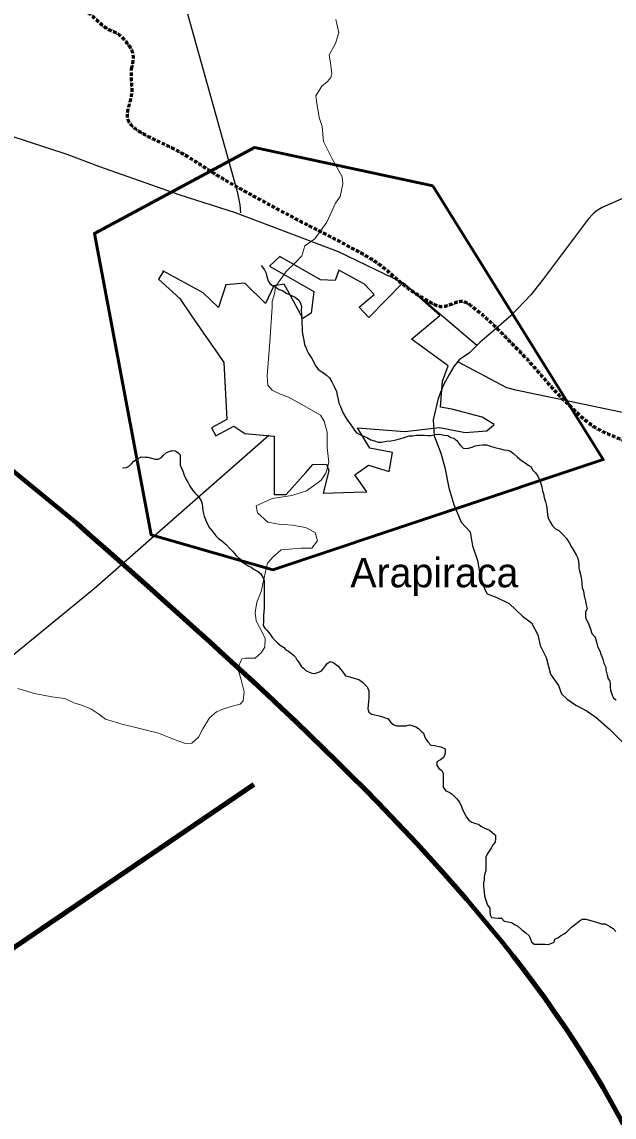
# Model space of a CAD drawing. Extents: x 553962 to 842807, y 8883888 to 9032388.
# Drawn here: x 751908 to 761992, y 8908409 to 8927062 of the extents above; entities that cross this region are included whole.
import ezdxf

# ---------------------------------------------------------------- set-up
doc = ezdxf.new("R2010")
doc.units = 0
doc.header["$LTSCALE"] = 20
doc.linetypes.add('MEDIUM_DASHED', pattern=[4.5, 3, -1.5])
for name, color, linetype, lineweight in [('10', 7, 'MEDIUM_DASHED', 60), ('12', 7, 'Continuous', 25), ('14', 7, 'Continuous', 13), ('17', 7, 'Continuous', 53), ('21', 7, 'Continuous', 25), ('24', 7, 'Continuous', 25), ('9', 7, 'Continuous', 90)]:
    doc.layers.add(name, color=color, linetype=linetype, lineweight=lineweight)
doc.layers.add('41', color=7, linetype='Continuous')

msp = doc.modelspace()

# ---------------------------------------------------------------- linework, layer by layer
at = {"layer": '10'}
for points in [[(753774.92, 8926261.43), (753812.65, 8926399.88), (753811.98, 8926558.81), (753709.53, 8926687.29), (753565.95, 8926867.35), (753376.7, 8926916.89), (753226.99, 8927050.3), (753014.77, 8927239.43), (752804.94, 8927430.34), (752597.59, 8927630.47), (752376.7, 8927843.66), (752192.24, 8928091.3), (752017.55, 8928334.08), (751956.02, 8928419.59), (752103.56, 8928574.91), (752029.89, 8928655.02), (751955.59, 8928735.83), (751801.57, 8928688.05), (751721.36, 8928753.77), (751652.21, 8928810.44), (751601.29, 8928901.16), (751523.9, 8928951.28), (751367.79, 8929052.39), (751185.2, 8929119.14), (751030.25, 8929222.85), (750931.12, 8929289.2), (750854.85, 8929393.02), (750746.4, 8929445.04), (750664.97, 8929484.1), (750582.41, 8929520.32), (750499.58, 8929556.13), (750413.29, 8929593.44), (750326.79, 8929630.08), (750240.41, 8929667.23), (750059.5, 8929745.05), (749875.61, 8929807.6), (749709.74, 8929926.45), (749552.78, 8930038.93), (749714.39, 8930314.81), (749771.45, 8930481.93), (749848.56, 8930707.81), (750077.81, 8930926.71), (750119.45, 8931152.35), (750151.96, 8931328.45), (750058.1, 8931532.93), (749921.99, 8931707.83), (749753.21, 8931924.73), (749391.35, 8931773.6), (749243.23, 8931979.4), (749032.72, 8932271.88), (748906.27, 8932592.62), (748823.62, 8932929.88), (748786.3, 8933082.2), (748758.26, 8933247.93), (748811.28, 8933398.96), (748933.97, 8933748.42), (749210.69, 8934002.53), (749514.73, 8934226), (749629.08, 8934310.05), (749795.46, 8934228.11), (749909.65, 8934329.77), (749982.47, 8934394.59), (750061.51, 8934468.63), (750045.41, 8934551.96), (750025.59, 8934654.52), (749991.44, 8934758.16), (749959.02, 8934860.56), (749900.97, 8935043.92), (749870.36, 8935232.39), (749773.9, 8935403.7), (749725.29, 8935490.03), (749619.54, 8935520.97), (749551.76, 8935588.86), (749459.69, 8935681.07), (749373.5, 8935781.49), (749280.25, 8935872.77), (749090.82, 8936058.2), (748862.04, 8936191.04), (748663.19, 8936378.87), (748545.47, 8936490.06), (748390.38, 8936616.99), (748404.02, 8936773.88), (748412.25, 8936868.52), (748420.48, 8936963.16), (748428.71, 8937057.79)], [(763310.71, 8918831.32), (762991.96, 8918914.47), (762870.28, 8919444.41), (762584.75, 8919651.94), (762191.5, 8919937.76), (761668.79, 8920107.19), (761308.02, 8920456.27), (760943.97, 8920808.51), (760623.88, 8921203.76), (760267.71, 8921568.14), (760048.52, 8921792.39), (759828.54, 8922010.96), (759582.06, 8922206.88), (759394.56, 8922355.91), (759075.95, 8922159.39), (758872.76, 8922277.85), (758415.9, 8922544.2), (758025.97, 8922940), (757556.74, 8923192.81), (757095.36, 8923441.37), (756624.08, 8923675.7), (756161.79, 8923926.17), (755720.41, 8924165.31), (755288.04, 8924409.56), (754861.41, 8924683.19), (754519.48, 8924902.5), (753816.93, 8925203.56), (753646.75, 8925455.27), (753824.33, 8925847.63), (753765.14, 8926054.92), (753774.92, 8926261.43)]]:
    msp.add_open_spline(points, degree=3, dxfattribs=at)
at = {"layer": '12'}
for points in [[(754255.34, 8928888.88), (755572.72, 8924174.41), (755617.72, 8923945.09), (755627.4, 8923807.53)], [(759654.57, 8921552.9), (758404.51, 8922610.41), (757301.01, 8923147.32), (755545.91, 8923812.78), (754604.55, 8924109.97), (753215.61, 8924601.56), (752676.36, 8924806.31), (751709.61, 8925123.92)], [(762215.43, 8924090.87), (761786.81, 8923903.18), (761705.12, 8923852.39), (761633.57, 8923791.39), (761551.72, 8923699.85), (760783.83, 8922682.44), (760579.08, 8922417.92), (760236.43, 8922056.87), (759945.14, 8921807.8), (759704.96, 8921604.48), (759531.1, 8921426.5), (759352.35, 8921304.57), (759265.33, 8921192.66), (759183.31, 8921055.27), (759085.89, 8920882.25), (758998.42, 8920648.09), (758910.49, 8920286.57), (758929.85, 8920011.45), (759040.84, 8919715.79), (759111.26, 8919471.14), (759176.21, 8919124.62), (759261.78, 8918844.29), (759388.04, 8918543.51), (759540.25, 8918375.12), (759580.14, 8918140.72), (759665.82, 8917890.95), (759715.7, 8917600.49), (759791.36, 8917396.59), (759831.84, 8917320.11), (759994.63, 8917258.68), (760203.12, 8917156.41), (760431.58, 8916942.04), (760583.98, 8916824.59), (760695.3, 8916620.63), (760735.4, 8916442.26), (760836.54, 8916238.31), (760906.81, 8915952.91), (761043.64, 8915759.08), (761099.15, 8915616.35), (761190.51, 8915524.48), (761342.97, 8915422.32), (761536.19, 8915325.18), (761683.54, 8915217.93), (761912.03, 8915013.75), (763384.05, 8913564.31)], [(762919.57, 8920243.53), (760318.37, 8920788.29), (760165.69, 8920829.33), (759329.51, 8921275.2)], [(756111.88, 8920015.48), (753138.2, 8917408.83), (749995.7, 8914831.9), (749898.7, 8914776.05), (748982.16, 8913509.3), (748931.08, 8913473.74), (748874.99, 8913458.56), (747313.79, 8913252.02)]]:
    msp.add_lwpolyline(points, dxfattribs=at)
at = {"layer": '14'}
for points in [[(756283.46, 8920734.59), (756171.59, 8920790.83), (756095.49, 8920877.57), (756085.88, 8921035.5), (756128.76, 8921611.06), (756171.68, 8922201.89), (756166.95, 8922298.69), (756208.19, 8922431.06), (756218.68, 8922512.55), (756234.13, 8922558.36), (756403.16, 8922807.66), (756576.98, 8922975.45), (756674.15, 8923077.15), (756725.73, 8923250.26), (756894.27, 8923367.11), (757099.1, 8923652), (757248.01, 8923972.66), (757329.95, 8924089.67), (757371.49, 8924303.55), (757361.75, 8924425.82), (757189.67, 8924731.79), (757098.63, 8924910.25), (757043.01, 8925022.42), (757023.58, 8925282.25), (756968.11, 8925435.18), (756923.27, 8925710.34), (756913.42, 8925802.06), (757015.91, 8925964.88), (757113, 8926046.21), (757169.28, 8926112.32), (757184.83, 8926183.61), (757165.09, 8926356.85), (757140.14, 8926499.53), (757247.83, 8926692.91), (757304.56, 8926881.29), (757254.42, 8927100.42)], [(753333.8, 8915187.44), (753634.03, 8915095.2), (753827.44, 8915048.99), (754051.39, 8914992.55), (754234.61, 8914946.36), (754463.54, 8914859.34), (754580.54, 8914813.28), (754692.46, 8914772.32), (754799.46, 8914777.22), (754917.01, 8914878.88), (754988.85, 8915021.39), (755101.62, 8915209.66), (755224.26, 8915311.32), (755331.41, 8915356.97), (755489.52, 8915407.62), (755627.19, 8915443.02), (755678.34, 8915498.96), (755694.19, 8915651.76), (755644, 8915855.61), (755608.77, 8915972.84), (755578.46, 8916044.22), (755650.4, 8916212.19), (755716.68, 8916227.35), (755879.7, 8916227.05), (755981.91, 8916313.46), (756043.41, 8916415.23), (756049.07, 8916568.04), (755952.95, 8916751.61), (755897.31, 8916858.69), (755877.46, 8917001.36), (755908.68, 8917179.59), (755980.67, 8917362.85), (756032.46, 8917591.99), (756068.72, 8917754.93), (756089.42, 8917841.49), (756181.49, 8917943.21), (756324.6, 8918070.3), (756523.33, 8918085.21), (756660.93, 8918100.24), (756722.07, 8918100.13), (756844.33, 8918099.9), (756941.57, 8918221.98), (756901.34, 8918364.69), (756738.64, 8918451.59), (756514.64, 8918492.76), (756275.27, 8918508.48), (756097.08, 8918539.37), (755919.38, 8918702.71), (755899.43, 8918819.91), (756169.9, 8918946.77), (756506.31, 8918997.09), (756756.21, 8919073.04), (756950.32, 8919215.32), (757006.51, 8919255.97), (757083.37, 8919378.08), (757134.97, 8919556.28), (757105.36, 8919816.14), (757105.79, 8919933.3), (757106.32, 8920075.93), (757056.07, 8920264.51), (756990.21, 8920366.51), (756903.8, 8920417.61), (756675.02, 8920545.38), (756446.23, 8920668.06), (756283.46, 8920734.59)], [(751837.99, 8915709.79), (752122.95, 8915622.67), (752418.21, 8915566.09), (752637.18, 8915540.22), (752789.72, 8915463.53), (752922.03, 8915422.53), (753079.72, 8915361.11), (753216.95, 8915274.26), (753333.8, 8915187.44)]]:
    msp.add_lwpolyline(points, dxfattribs=at)
at = {"layer": '17'}
msp.add_lwpolyline([(758907.08, 8924269.15), (755867.33, 8924920.86), (753143.4, 8923459.46), (754110.59, 8918324.82), (756183.15, 8917732.36), (761808.65, 8919608.48)], close=True, dxfattribs=at)
at = {"layer": '21'}
for points in [[(759027.51, 8922061.68), (758394.21, 8922617.58), (757817.2, 8922026.49), (757648.32, 8922202.41), (757908.67, 8922420.55), (757739.79, 8922596.46), (757303.52, 8922835.71), (757240.19, 8922659.8), (756993.9, 8922666.83), (756297.27, 8923067.92), (756121.35, 8922899.04), (756881.32, 8922469.8), (756832.06, 8922103.9), (756691.33, 8922012.42), (756494.3, 8922378.33), (756374.68, 8922596.46), (756198.76, 8922568.32), (756058.02, 8922265.74), (755706.19, 8922610.54), (755382.5, 8922582.39), (755255.84, 8922195.37), (754995.48, 8922448.69), (754305.89, 8922821.64), (754312.93, 8922807.57)], [(754312.93, 8922807.57), (754235.52, 8922680.91), (754594.39, 8922350.18), (754798.46, 8922054.64), (755002.52, 8921759.1), (755248.26, 8921403.2), (755347.2, 8921259.91), (755396.58, 8920288.43), (755136.22, 8920147.7), (755210.05, 8920011.12), (755517.06, 8920177.07), (755706.19, 8920049.18), (756205.8, 8920006.96), (756205.8, 8919014.79), (756409.86, 8919014.79), (756740.58, 8919387.73), (756860.01, 8919522.41), (757092.42, 8919528.47), (757134.64, 8919415.88), (757036.12, 8919035.9), (757556.84, 8919049.97), (757782.01, 8919057.01), (757577.95, 8919345.51), (757810.16, 8919514.4), (758162, 8919401.81), (758218.29, 8919725.5), (757831.27, 8919802.9), (757620.17, 8920147.7), (758429.39, 8920084.37), (759020.47, 8920154.73), (759456.75, 8920070.29), (759822.65, 8920098.44), (759949.32, 8920203.99), (759745.25, 8920330.65), (759231.57, 8920464.35), (759034.55, 8920499.53), (759069.73, 8920942.84), (759168.24, 8921203.2), (758541.98, 8921660.59), (759027.51, 8922061.68)]]:
    msp.add_lwpolyline(points, dxfattribs=at)
at = {"layer": '24'}
for points in [[(755984.42, 8922914.98), (756039.84, 8922838.22), (756059.87, 8922792.25), (756084.74, 8922710.59), (756099.61, 8922654.46), (756129.81, 8922608.42), (756180.39, 8922567.34), (756236.12, 8922536.42), (756286.77, 8922505.54), (756347.66, 8922484.77), (756408.42, 8922443.63), (756459.1, 8922417.83), (756560.5, 8922371.34), (756621.19, 8922320.01), (756651.39, 8922273.97), (756666.22, 8922212.75), (756665.8, 8922151.63), (756670.43, 8922085.38), (756670.08, 8922034.44), (756674.82, 8921983.47), (756674.36, 8921917.26), (756679.06, 8921861.19), (756678.61, 8921794.98), (756693.38, 8921723.57), (756708.07, 8921641.97), (756722.81, 8921565.47), (756747.82, 8921504.18), (756767.85, 8921458.21), (756787.87, 8921412.24), (756843.26, 8921330.38), (756883.42, 8921253.71), (756908.5, 8921202.61), (756948.84, 8921151.42), (756989.32, 8921120.59), (757045.02, 8921084.58), (757095.6, 8921043.5), (757146.14, 8920997.34), (757186.37, 8920930.86), (757226.53, 8920854.19), (757266.63, 8920767.34), (757276.38, 8920706.15), (757291.11, 8920629.65), (757305.95, 8920568.43), (757330.99, 8920512.23), (757351.02, 8920466.26), (757381.08, 8920399.85), (757417.27, 8920327.52), (757452.64, 8920274.49), (757495.09, 8920214.4), (757551.69, 8920140.16), (757597.68, 8920069.46), (757671.96, 8920027.03), (757739.17, 8920002.29), (757795.77, 8919977.54), (757848.84, 8919942.19), (757912.51, 8919928.05), (757972.65, 8919906.84), (758029.25, 8919906.84), (758115.29, 8919921.41), (758191.61, 8919926.01), (758252.75, 8919940.9), (758318.97, 8919955.76), (758400.52, 8919980.71), (758502.45, 8920010.62), (758563.48, 8920010.22)], [(758563.48, 8920010.22), (758629.71, 8920025.08), (758695.82, 8920024.66), (758756.85, 8920024.27), (758817.85, 8920018.78), (758873.8, 8920018.42), (758945.45, 8920034.1), (759019.73, 8920037.64), (759101.1, 8920023.5), (759161.23, 8920016.43), (759214.35, 8919985.67), (759265.1, 8919970.07), (759320.77, 8919928.96), (759350.97, 8919882.92), (759381.2, 8919841.98), (759421.61, 8919800.97), (759492.78, 8919795.42), (759574.33, 8919820.36), (759625.33, 8919840.41), (759701.72, 8919855.2), (759757.7, 8919859.94), (759818.73, 8919859.54), (759889.76, 8919833.62), (759960.83, 8919812.79), (760057.32, 8919791.79), (760113.12, 8919771.06), (760169.03, 8919765.61), (760229.96, 8919749.94), (760280.58, 8919713.95), (760346.24, 8919647.31), (760417.06, 8919590.83), (760477.81, 8919549.69), (760528.42, 8919513.7), (760579.07, 8919482.82), (760604.15, 8919431.72), (760654.66, 8919380.45), (760694.96, 8919324.16)], [(753621.28, 8919465.5), (753687.43, 8919470.17), (753738.5, 8919500.4), (753774.35, 8919535.83), (753815.35, 8919581.41), (753876.66, 8919621.77), (753937.9, 8919651.94), (754004.02, 8919651.51), (754054.84, 8919646.09), (754115.77, 8919630.42), (754176.7, 8919614.75), (754227.56, 8919614.42), (754283.71, 8919644.63), (754319.59, 8919685.15), (754370.73, 8919725.57), (754416.65, 8919745.65), (754467.61, 8919760.61), (754518.44, 8919755.19), (754564.04, 8919729.42), (754604.44, 8919688.41), (754604.02, 8919627.29), (754603.6, 8919566.17), (754603.25, 8919515.23), (754623.25, 8919464.16), (754648.29, 8919407.97), (754668.18, 8919341.62), (754703.29, 8919270.08), (754733.49, 8919224.05), (754768.64, 8919157.6), (754818.97, 8919080.87), (754854.29, 8919039.89), (754889.61, 8918998.91), (754929.99, 8918952.81), (754960.19, 8918906.77), (754975.09, 8918855.74), (754984.88, 8918799.64), (754989.51, 8918733.39), (755009.26, 8918646.67), (755034.27, 8918585.38), (755064.33, 8918518.97), (755104.53, 8918447.4), (755139.81, 8918401.33), (755175.1, 8918355.26), (755210.39, 8918309.19), (755255.85, 8918263.05), (755311.51, 8918221.94), (755392.43, 8918155.2), (755442.9, 8918098.85), (755488.36, 8918052.71), (755523.68, 8918011.73), (755564.09, 8917970.72), (755619.65, 8917914.33), (755649.89, 8917873.39), (755710.64, 8917832.25), (755761.25, 8917796.27), (755811.97, 8917775.57), (755862.55, 8917734.49), (755918.32, 8917708.66), (755968.9, 8917667.59), (756014.19, 8917595.98), (756034.21, 8917550.01), (756033.79, 8917488.89), (756033.16, 8917397.2), (756032.74, 8917336.08), (756032.32, 8917274.95), (756031.83, 8917203.64), (756031.34, 8917132.33), (756030.99, 8917081.4), (756025.45, 8917015.21), (756019.94, 8916954.12), (756019.56, 8916898.09), (756019.21, 8916847.16), (756018.75, 8916780.94), (756043.87, 8916734.93), (756084.31, 8916699.02), (756129.66, 8916637.6), (756174.98, 8916571.09), (756220.44, 8916524.95), (756260.85, 8916483.94), (756306.38, 8916447.99), (756362.08, 8916411.98), (756402.45, 8916365.87), (756448.08, 8916345.21), (756493.61, 8916309.26), (756534.09, 8916278.43), (756569.45, 8916242.55), (756589.47, 8916196.58), (756629.81, 8916145.38), (756665.03, 8916089.12), (756705.47, 8916053.21), (756740.83, 8916017.32), (756786.43, 8915991.56), (756842.23, 8915970.83), (756898.14, 8915965.37), (756959.31, 8915985.36), (757005.23, 8916005.44), (757046.23, 8916051.02), (757077.06, 8916096.67), (757107.86, 8916137.22), (757158.93, 8916167.46), (757219.82, 8916146.69)], [(760694.96, 8919324.16), (760735.09, 8919242.4), (760759.85, 8919145.46), (760774.62, 8919074.05), (760789.53, 8919023.02), (760804.37, 8918961.8), (760824.19, 8918885.26), (760838.99, 8918818.95), (760853.65, 8918732.26), (760858.25, 8918660.91), (760878.17, 8918599.66), (760903.25, 8918548.56), (760943.45, 8918476.99), (760993.96, 8918425.73), (761049.73, 8918399.9), (761085.08, 8918364.02), (761130.58, 8918322.97), (761181.02, 8918261.52), (761231.35, 8918184.79), (761271.51, 8918108.13), (761306.73, 8918051.87), (761346.96, 8917985.39), (761372.08, 8917939.39), (761386.95, 8917883.26), (761391.54, 8917811.91), (761391.19, 8917760.98), (761406.1, 8917709.94), (761420.94, 8917648.72), (761435.64, 8917567.13), (761440.23, 8917495.78), (761449.95, 8917429.5), (761469.87, 8917368.25), (761484.57, 8917286.65), (761504.28, 8917194.83), (761519.12, 8917133.61), (761533.92, 8917067.3), (761507.28, 8917014.44), (761507.28, 8916930.72), (761515.64, 8916888.86), (761557.45, 8916813.51), (761590.9, 8916721.42), (761615.98, 8916646.08), (761657.79, 8916595.84), (761667.95, 8916587.62), (761682.86, 8916536.58), (761697.73, 8916480.45), (761712.6, 8916424.33), (761747.72, 8916352.79), (761767.64, 8916291.53), (761802.68, 8916209.81), (761817.45, 8916138.4), (761852.59, 8916071.95), (761850.13, 8916026.55), (761875.21, 8915934.46), (761891.94, 8915875.86), (761917.02, 8915842.37), (761926.99, 8915796.41), (761926.57, 8915735.28), (761931.27, 8915679.22), (761956.25, 8915612.84), (761981.19, 8915541.37), (762026.79, 8915515.6)], [(757219.82, 8916146.69), (757290.64, 8916090.2), (757341.11, 8916033.85), (757376.36, 8915982.68), (757416.66, 8915926.39), (757477.63, 8915915.81), (757523.26, 8915895.14), (757584.19, 8915879.47), (757645.11, 8915863.8), (757705.83, 8915817.57), (757751.29, 8915771.43), (757786.64, 8915735.55), (757816.7, 8915669.13), (757816.25, 8915602.92), (757815.83, 8915541.79), (757810.36, 8915485.79), (757804.85, 8915424.7), (757799.34, 8915363.61), (757814.22, 8915307.48), (757864.83, 8915271.5), (757915.62, 8915260.99), (757966.41, 8915250.48), (758047, 8915228.29), (758142.43, 8915193.47)], [(758142.43, 8915193.47), (758142.43, 8915193.47), (758191.78, 8915127.05), (758242.39, 8915091.08), (758293.1, 8915070.39), (758343.96, 8915070.08), (758394.85, 8915074.85), (758445.7, 8915074.54), (758506.83, 8915089.44), (758567.75, 8915073.78), (758618.5, 8915058.18), (758664.06, 8915027.34), (758704.43, 8914981.25), (758744.87, 8914945.34), (758764.86, 8914894.28), (758784.85, 8914843.22), (758825.19, 8914792.04), (758870.61, 8914740.82), (758931.63, 8914740.44), (758982.38, 8914724.85), (759043.34, 8914714.28), (759114.32, 8914683.28), (759113.94, 8914627.25), (759108.5, 8914576.35), (759082.72, 8914525.58), (759036.75, 8914495.31), (758975.47, 8914460.03), (758975.09, 8914404.01), (759010.3, 8914347.76), (759055.86, 8914316.92), (759080.94, 8914265.83), (759080.48, 8914199.62), (759079.85, 8914107.94), (759084.38, 8914026.42), (759129.73, 8913965.02), (759185.53, 8913944.29), (759236.14, 8913908.33), (759276.54, 8913867.33), (759316.98, 8913831.42), (759357.24, 8913770.05), (759392.35, 8913698.53), (759412.34, 8913647.47), (759452.54, 8913575.91), (759472.53, 8913524.85), (759517.91, 8913468.54), (759568.52, 8913432.57), (759629.41, 8913411.82), (759685.24, 8913396.19), (759725.72, 8913365.38), (759801.72, 8913324.16), (759872.71, 8913293.16), (759918.23, 8913257.22), (759973.86, 8913211.03), (759973.47, 8913155.01), (759967.97, 8913093.92), (759926.97, 8913048.34), (759906.31, 8913002.63), (759875.48, 8912956.98), (759839.53, 8912906.27), (759808.56, 8912840.25), (759808.18, 8912784.22), (759807.65, 8912707.82), (759807.3, 8912656.89), (759806.95, 8912605.96), (759791.35, 8912555.12), (759780.79, 8912499.16), (759780.44, 8912448.23), (759769.92, 8912397.36), (759769.57, 8912346.43), (759774.27, 8912290.38), (759779.01, 8912239.41), (759783.67, 8912178.26), (759808.57, 8912101.71), (759838.53, 8912020.03), (759873.77, 8911968.87), (759878.4, 8911902.63), (759883.14, 8911851.67), (759903.17, 8911805.7), (759959.07, 8911800.26), (760020.1, 8911799.88), (760076, 8911794.44), (760121.46, 8911748.32), (760182.38, 8911732.66), (760243.33, 8911722.09), (760309.2, 8911686.03), (760354.79, 8911660.28), (760420.48, 8911598.75), (760491.33, 8911547.37), (760546.92, 8911496.09), (760566.88, 8911439.94), (760586.91, 8911393.98), (760632.39, 8911352.95), (760693.42, 8911352.57), (760749.36, 8911352.22), (760815.47, 8911351.81), (760876.5, 8911351.43)], [(760876.5, 8911351.43), (760970.46, 8911388.42), (760980.98, 8911439.29), (761037.06, 8911459.31), (761077.99, 8911494.71), (761144.35, 8911529.95), (761185.27, 8911565.35), (761221.12, 8911600.78), (761267.17, 8911641.24), (761308.06, 8911671.55), (761348.99, 8911706.94), (761400.13, 8911747.37), (761451.19, 8911777.62), (761512.22, 8911777.24), (761573.14, 8911761.58), (761634.06, 8911745.92)], [(761634.06, 8911745.92), (761707.48, 8911721.96), (761778.54, 8911701.12), (761839.57, 8911700.73), (761920.63, 8911654.37), (761976.33, 8911618.35), (762021.79, 8911572.22)]]:
    msp.add_lwpolyline(points, dxfattribs=at)
at = {"layer": '9'}
msp.add_line((746844.05, 8907956.82), (755858.83, 8914075.78), dxfattribs=at)
msp.add_lwpolyline([(741055, 8921600.74), (742432.55, 8920835.5), (744006.86, 8920591.59), (744868.77, 8920849.61), (745705.5, 8921056.88), (748090.14, 8921298.42), (749913.75, 8920794.05), (750300.53, 8920602.75), (752845.84, 8918517.4)], dxfattribs=at)
msp.add_spline([(752845.84, 8918517.4), (763638.29, 8902563.49), (763638.29, 8902563.48)], degree=3, dxfattribs=at)

# ---------------------------------------------------------------- texts
at = {"layer": '41'}
msp.add_text('Arapiraca', height=500, dxfattribs=at).set_placement((757501.08, 8917432.89))

doc.saveas('drawing.dxf')
